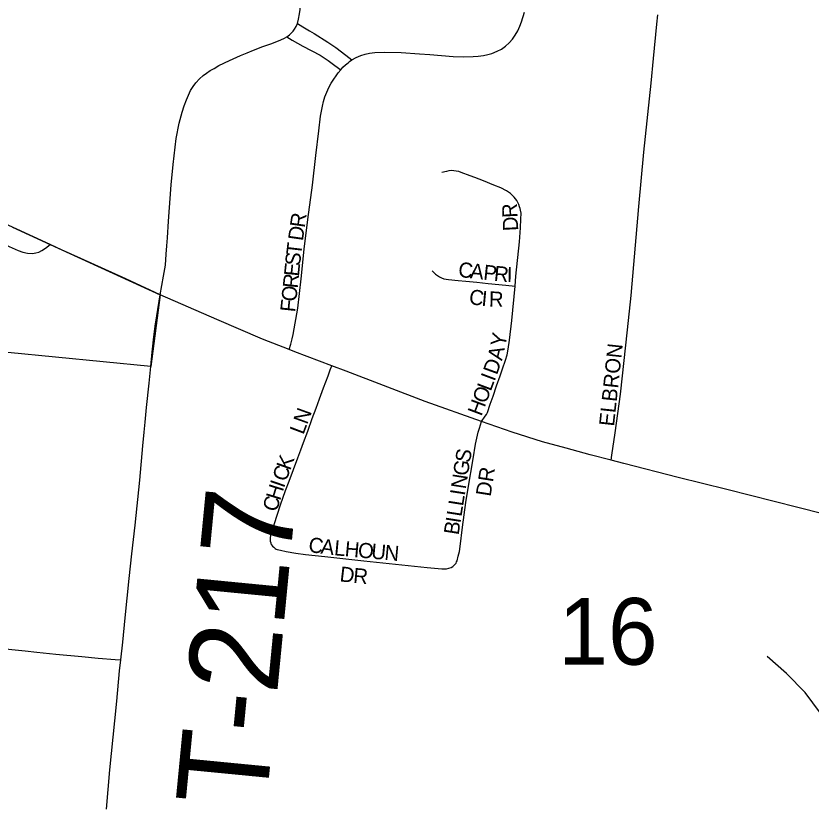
# Model space of a CAD drawing. Extents: x 1410790 to 1770854, y 566777 to 831614.
# Drawn here: x 1615859 to 1618493, y 698370 to 700997 of the extents above; entities that cross this region are included whole.
import ezdxf

# ---------------------------------------------------------------- set-up
doc = ezdxf.new("R2010")
doc.units = 0
for name, color, linetype in [('GM_X_City_Street', 7, 'Continuous'), ('GM_X_Corporation', 7, 'Continuous'), ('GM_X_Minor_River', 7, 'Continuous'), ('GM_X_Section_Text', 7, 'Continuous'), ('GM_X_State_Route', 7, 'Continuous'), ('GM_X_Township_Road', 7, 'Continuous'), ('GM_X_Township_Road_Text', 7, 'Continuous'), ('GM_X_Township_Subdivision', 7, 'Continuous'), ('GM_X_Township_Subdivision_Text', 7, 'Continuous')]:
    doc.layers.add(name, color=color, linetype=linetype)

msp = doc.modelspace()

# ---------------------------------------------------------------- linework, layer by layer
at = {"layer": 'GM_X_City_Street'}
msp.add_lwpolyline([(1614931.6, 700667.1), (1614966.7, 700649.3), (1615215.1, 700524.5), (1615361.9, 700452.7), (1615614.2, 700336.4), (1615836.7, 700233.2), (1615866.7, 700220.4), (1615881.9, 700215), (1615897.5, 700210.9), (1615913.6, 700210.1), (1615925.4, 700212), (1615934.7, 700214.8), (1615944.7, 700220.2), (1615956.8, 700228.4), (1615972.6, 700240.2)], dxfattribs=at)
at = {"layer": 'GM_X_Corporation'}
msp.add_lwpolyline([(1615847.5, 700297.7), (1615972.6, 700240.2), (1616337.1, 700073.6), (1616305.8, 699835.5), (1615832.7, 699882.7)], dxfattribs=at)
at = {"layer": 'GM_X_Minor_River'}
msp.add_lwpolyline([(1618524, 698687.7), (1618472.6, 698756.2), (1618411.2, 698818.8), (1618347.7, 698875.4)], dxfattribs=at)
at = {"layer": 'GM_X_State_Route'}
for points in [[(1616020.5, 700218.2), (1616010.5, 700222.7), (1615972.6, 700240.2), (1615806.6, 700316.5), (1615583.7, 700419.5), (1615550.8, 700434.8), (1615420.5, 700495.1), (1615185, 700609.6), (1615065.6, 700667.9), (1615023.2, 700688.6), (1614877.7, 700762.1), (1614833.3, 700784.6), (1614713.2, 700845.6)], [(1616337.1, 700073.6), (1616222.9, 700126.6), (1616074.3, 700193.4), (1616020.5, 700218.2)], [(1618813.9, 699275.3), (1618756.8, 699290.6), (1618625.7, 699323.6), (1618614.6, 699326.4), (1618448.5, 699368.5), (1618213.4, 699428.6), (1618052.8, 699468.5), (1617872.2, 699514.6), (1617830.9, 699525.2), (1617761.1, 699543.2), (1617682.1, 699564.9), (1617603.1, 699586.6), (1617502.4, 699618.7), (1617401.3, 699654.1), (1617214.7, 699720.3), (1616953, 699820.6), (1616905, 699838.6), (1616783.2, 699884.2), (1616764, 699891.8), (1616676.1, 699926.7), (1616524.5, 699991.3), (1616337.1, 700073.6)]]:
    msp.add_lwpolyline(points, dxfattribs=at)
at = {"layer": 'GM_X_Township_Road'}
for points in [[(1616971.5, 700851.7), (1616986.3, 700859.8), (1617001.7, 700866.7), (1617016.3, 700870.9), (1617030.2, 700874.3), (1617047.9, 700876.6), (1617080.6, 700877.2), (1617134.7, 700876), (1617195.9, 700872.1), (1617230.1, 700869.4), (1617268.8, 700866.2), (1617307.4, 700863.4), (1617343, 700862.1), (1617373.4, 700862.6), (1617389.9, 700863.9), (1617407.3, 700866.5), (1617421.6, 700869.5), (1617435.5, 700873), (1617452.9, 700880.1), (1617467.4, 700887.6), (1617480.8, 700897.1), (1617492.8, 700908.2), (1617503.4, 700920.6), (1617512.9, 700934), (1617521.1, 700948.2), (1617528.1, 700963), (1617534, 700978.3), (1617543.1, 701009.8)], [(1616791.6, 700972.1), (1616809.8, 700961.2), (1616832, 700947.8), (1616846.6, 700939.1), (1616891.9, 700910.1), (1616908.5, 700899.5), (1616919.2, 700892.7), (1616952.2, 700867.1), (1616971.5, 700851.7)], [(1616337.1, 700073.6), (1616348.3, 700135), (1616354.1, 700171.3), (1616356.9, 700207.9), (1616359.2, 700236.1), (1616361, 700262.5), (1616364.8, 700317.1), (1616373.5, 700437.9), (1616380, 700504.7), (1616390, 700591.5), (1616400, 700642.1), (1616409.3, 700678.6), (1616416.1, 700699.7), (1616423.9, 700719.4), (1616430.8, 700734.3), (1616437.8, 700749.9), (1616445.8, 700763.2), (1616455.4, 700775.8), (1616467, 700788.4), (1616479.6, 700799.7), (1616490.2, 700808), (1616502.8, 700816.3), (1616515.8, 700823.6), (1616531.7, 700832.9), (1616566.2, 700849.5), (1616603, 700866.7), (1616624.9, 700875.3), (1616646.3, 700883.7), (1616676.7, 700895.6), (1616706.5, 700906.5), (1616736.1, 700917.8), (1616748.4, 700923.8), (1616756.3, 700928.1)], [(1616756.3, 700928.1), (1616774.2, 700917.1), (1616809.1, 700897.5), (1616866.5, 700867.1), (1616892.8, 700849.6), (1616915.9, 700832.8), (1616934.8, 700819)], [(1616934.8, 700819), (1616942.2, 700827.3), (1616950.5, 700835.2), (1616959, 700842.5), (1616964.2, 700846.4), (1616971.5, 700851.7)], [(1616283.7, 699618.5), (1616286.9, 699651.4), (1616291.4, 699699.5), (1616300.1, 699780.4), (1616305.8, 699835.5), (1616310.6, 699883.9), (1616315.9, 699934.2), (1616320.2, 699969.7), (1616325.5, 700003.3), (1616337.1, 700073.6)], [(1616206.6, 698863.7), (1616212.8, 698923.1), (1616220.5, 699003.2), (1616234.4, 699133.1), (1616243.5, 699215.1), (1616254.1, 699310.5), (1616269, 699459), (1616279.3, 699572.8), (1616283.7, 699618.5)], [(1616158.6, 698369.5), (1616170.5, 698499.1), (1616187, 698661.6), (1616193.3, 698726.8), (1616202.7, 698827.3), (1616206.6, 698863.7)]]:
    msp.add_lwpolyline(points, dxfattribs=at)
at = {"layer": 'GM_X_Township_Subdivision'}
for points in [[(1616791.6, 700972.1), (1616795.1, 700986.8), (1616798.2, 701004.2), (1616800.1, 701018.2), (1616801.3, 701038.9), (1616802.1, 701056.8), (1616803.2, 701077.5), (1616802.7, 701114.7), (1616802.6, 701173.8), (1616802.5, 701241), (1616802.5, 701257.9), (1616802.4, 701281.6)], [(1617830.9, 699525.2), (1617833.1, 699541.7), (1617843.6, 699616.3), (1617861.5, 699744.6), (1617885.1, 699956.9), (1617897.3, 700071.1), (1617922.1, 700365.8), (1617938.5, 700545.9), (1617962.8, 700774.6), (1617971.2, 700856.2), (1617981.9, 700970.6), (1617984.9, 701001)], [(1616756.3, 700928.1), (1616764.9, 700934.6), (1616772.4, 700941), (1616777.4, 700946.9), (1616782.2, 700954), (1616786.9, 700962), (1616791.6, 700972.1)], [(1616764, 699891.8), (1616769.4, 699909.9), (1616774.6, 699927.5), (1616777.8, 699942.4), (1616792.4, 700028.9), (1616803.5, 700126.4), (1616814.3, 700224.7), (1616826.4, 700323), (1616840.9, 700437.1), (1616852, 700534.7), (1616862.1, 700616.3), (1616868.3, 700665.6), (1616874.1, 700697.9), (1616877.9, 700713.9), (1616882.7, 700729.6), (1616888.4, 700745), (1616895.4, 700759.9), (1616903.5, 700774.1), (1616912.1, 700787.5), (1616919.7, 700798.5), (1616926.9, 700808.8), (1616934.8, 700819)], [(1617512.4, 700102.2), (1617515.4, 700134.9), (1617527.2, 700248.8), (1617530.7, 700295.4), (1617531.8, 700323.5), (1617532.2, 700343.7), (1617530.6, 700353.5), (1617529.1, 700359.8), (1617527.3, 700365.3), (1617524.6, 700372.2), (1617521.5, 700379.5), (1617517.8, 700385.9), (1617513.7, 700391.7), (1617509, 700396.9), (1617503.4, 700402.5), (1617496.9, 700408.7), (1617490.6, 700413.5), (1617483.5, 700418.2), (1617465.7, 700427.7), (1617442.5, 700436.9), (1617407.6, 700450.6), (1617379, 700461.8), (1617363.9, 700467.5), (1617333.3, 700479.1), (1617325.6, 700481.4), (1617317.6, 700483.3), (1617309.9, 700484.3), (1617301.5, 700484.7), (1617293.3, 700483.6), (1617285.3, 700482.2), (1617269.5, 700478.2)], [(1617237.4, 700153.1), (1617249.1, 700142.1), (1617262, 700132.6), (1617268.9, 700129.5), (1617276.6, 700126.7), (1617291.8, 700123.7), (1617323.4, 700120.9), (1617349.4, 700118.3), (1617385.5, 700114.8), (1617423.5, 700111), (1617481.3, 700105.3), (1617512.4, 700102.2)], [(1617401.3, 699654.1), (1617413.7, 699671.4), (1617417.7, 699677.3), (1617420.6, 699683.4), (1617430.1, 699710.8), (1617439.4, 699737.8), (1617451.2, 699771.4), (1617462.9, 699805.1), (1617470.9, 699827.8), (1617480.9, 699856.5), (1617485.8, 699874.8), (1617489.6, 699893.8), (1617493.8, 699923.2), (1617502.1, 699988.2), (1617512.4, 700102.2)], [(1616706.1, 699245.4), (1616704.3, 699250.2), (1616702.7, 699256), (1616702.2, 699261.7), (1616702.1, 699267.7), (1616703.2, 699275.7), (1616705, 699284), (1616714, 699312.4), (1616735.5, 699377.2), (1616752.4, 699425.2), (1616764, 699455.9), (1616792.7, 699533), (1616802.7, 699560), (1616811.4, 699583.8), (1616825.4, 699621.9), (1616840.6, 699663.2), (1616853.2, 699697.6), (1616864.5, 699728.3), (1616877.9, 699764.8), (1616892.8, 699805.2), (1616900.2, 699825.3), (1616905, 699838.6)], [(1617300.6, 699170.2), (1617306.1, 699173.5), (1617310.9, 699177.7), (1617314.3, 699181.1), (1617316.8, 699184.7), (1617318.7, 699188.4), (1617320.1, 699192.1), (1617324.4, 699207.6), (1617328, 699223.3), (1617330.6, 699239.3), (1617338.3, 699303.9), (1617349.2, 699384.8), (1617356.6, 699433.2), (1617373, 699529.8), (1617381.8, 699578.1), (1617390.3, 699618.8), (1617394.2, 699631.8), (1617401.3, 699654.1)], [(1616706.1, 699245.4), (1616709.4, 699240.8), (1616713.3, 699236.8), (1616718, 699233), (1616720.9, 699231.2), (1616724.6, 699229.8), (1616735.2, 699227.1), (1616754.6, 699222.7), (1616786.3, 699217.9), (1616818.2, 699213.2), (1616882.6, 699206.1), (1617011.6, 699192), (1617221.1, 699169.8), (1617269.3, 699165.2), (1617277.8, 699165), (1617285.3, 699165.4), (1617293, 699167.3), (1617300.6, 699170.2)], [(1614641.4, 699030.3), (1614663, 699026.9), (1614856.3, 698996.6), (1614937.1, 698986.5), (1615115.8, 698970.8), (1615245.6, 698958), (1615342.7, 698948), (1615439.9, 698939.2), (1615569.3, 698927.4), (1615631.1, 698920.8), (1615679.6, 698915.7), (1615738.2, 698909.5), (1615816, 698901.2), (1615846.1, 698898), (1615889.3, 698893.6), (1615928.8, 698889.6), (1615991.1, 698883.3), (1616077.9, 698874.6), (1616132, 698869.1), (1616188.3, 698864.9), (1616206.6, 698863.7)]]:
    msp.add_lwpolyline(points, dxfattribs=at)

# ---------------------------------------------------------------- texts
at = {"layer": 'GM_X_Section_Text'}
msp.add_text('16', height=221, rotation=0, dxfattribs=at).set_placement((1617655.7, 698847.9))
at = {"layer": 'GM_X_Township_Road_Text'}
msp.add_text('T-217', height=300, rotation=84.4642, dxfattribs=at).set_placement((1616687.1, 698369.9))
at = {"layer": 'GM_X_Township_Subdivision_Text'}
for s, rotation, p in [('R', 92.6726, (1617520.8, 700329.6)), ('R', 81.8613, (1616815.6, 700293.8)), ('D', 93.0834, (1617523.1, 700285.8)), ('D', 81.9302, (1616809.5, 700250.3)), ('T', 83.2088, (1616803.6, 700202.6)), ('S', 84.061, (1616799.9, 700167.7)), ('E', 84.0527, (1616796.3, 700132.7)), ('C', 353.8569, (1617322.4, 700132.9)), ('A', 353.8566, (1617361.8, 700128.7)), ('P', 353.8736, (1617405.5, 700123.9)), ('R', 354.2373, (1617440.8, 700120.1)), ('I', 358.8057, (1617484.6, 700115.9)), ('R', 84.0151, (1616792.2, 700093.3)), ('O', 84.0501, (1616787.6, 700049.5)), ('C', 351.2003, (1617357.3, 700043.6)), ('I', 354.5587, (1617399.6, 700037.1)), ('R', 358.5506, (1617425.3, 700034.8)), ('F', 84.0339, (1616783.9, 700014.5)), ('Y', 79.3756, (1617479.4, 699898.5)), ('A', 76.8361, (1617468.8, 699853.3)), ('ELBRON', 83.8839, (1617839.9, 699636.1)), ('D', 70.0974, (1617452, 699805.7)), ('I', 69.3109, (1617444, 699784.5)), ('L', 69.2966, (1617431.6, 699751.5)), ('O', 69.3, (1617416, 699710.4)), ('H', 69.3148, (1617400.5, 699669.2)), ('N', 70.0519, (1616823.8, 699641.4)), ('L', 69.1626, (1616811, 699607.8)), ('K', 70.1999, (1616767.2, 699489.2)), ('S', 80.0593, (1617362.4, 699514.7)), ('G', 81.1342, (1617355.7, 699471.4)), ('C', 70.2825, (1616753.8, 699451.9)), ('DR', 81.0206, (1617431.2, 699403.3)), ('N', 81.1652, (1617348.9, 699428)), ('H', 72.8507, (1616733.9, 699389.6)), ('I', 70.943, (1616746.7, 699431.2)), ('I', 81.1342, (1617345.5, 699406.2)), ('C', 73.5275, (1616722.7, 699351.8)), ('L', 81.1396, (1617340.1, 699371.4)), ('L', 81.1396, (1617334.7, 699336.6)), ('I', 81.1342, (1617331.3, 699314.9)), ('B', 81.1486, (1617325.2, 699275.8)), ('C', 351.372, (1616825.6, 699222.1)), ('A', 353.412, (1616866.6, 699215.9)), ('L', 354.7379, (1616911.6, 699210.7)), ('H', 354.7952, (1616946.7, 699207.5)), ('O', 354.8177, (1616990.5, 699203.5)), ('U', 354.8026, (1617034.4, 699199.5)), ('N', 354.8124, (1617078.2, 699195.5)), ('D', 353.3304, (1616929.7, 699124.4)), ('R', 354.8236, (1616974.8, 699119.1))]:
    msp.add_text(s, height=50, rotation=rotation, dxfattribs=at).set_placement(p)

doc.saveas('drawing.dxf')
